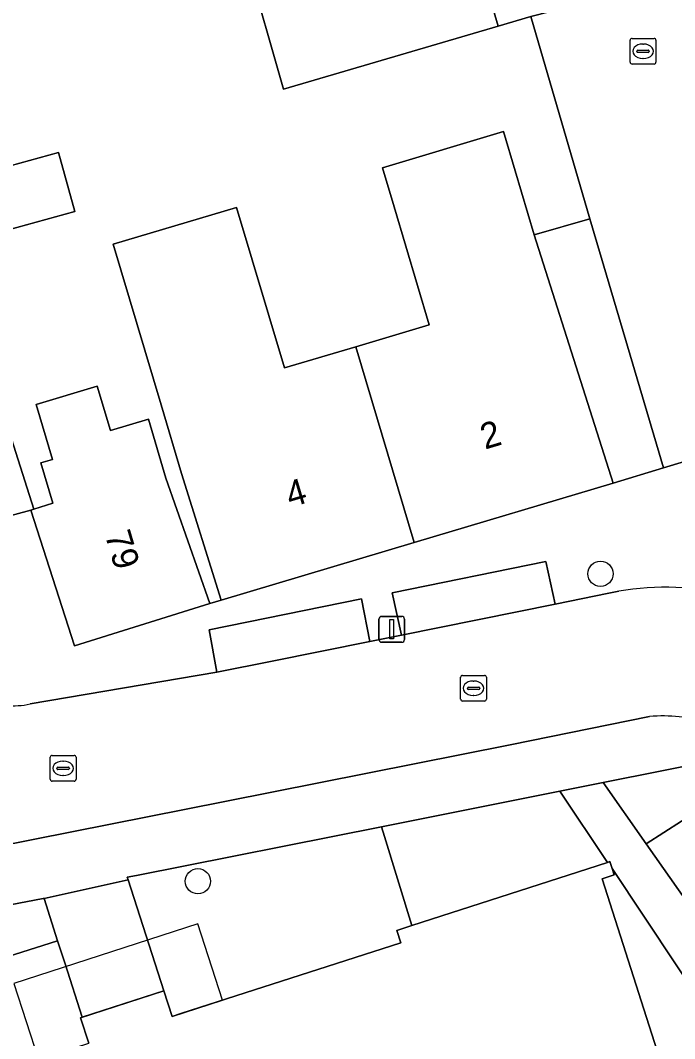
# Model space of a CAD drawing. Extents: x 159716 to 160783, y 383290 to 384031.
# Drawn here: x 160206.79 to 160232.16, y 383462.26 to 383501.77 of the extents above; entities that cross this region are included whole.
import ezdxf

# ---------------------------------------------------------------- set-up
doc = ezdxf.new("R2010")
doc.units = 0
for name, color, linetype in [('IMGEO_Boom', 7, 'Continuous'), ('IMGEO_Erf', 7, 'Continuous'), ('IMGEO_Groenvoorziening', 7, 'Continuous'), ('IMGEO_Haag', 7, 'Continuous'), ('IMGEO_Kolk', 7, 'Continuous'), ('IMGEO_Lichtmast', 7, 'Continuous'), ('IMGEO_Pand', 7, 'Continuous'), ('IMGEO_Pand_nummerreeks', 7, 'Continuous'), ('IMGEO_Pand_overbouw', 7, 'Continuous'), ('IMGEO_Parkeervlak_open', 7, 'Continuous'), ('IMGEO_Rijbaan_lokaal_open', 7, 'Continuous'), ('IMGEO_Voetpad_open', 7, 'Continuous')]:
    doc.layers.add(name, color=color, linetype=linetype)

msp = doc.modelspace()

# ---------------------------------------------------------------- linework, layer by layer
at = {"layer": 'IMGEO_Boom'}
for centre in [(160229.288, 383480.294), (160213.672, 383468.364)]:
    msp.add_circle(centre, 0.489, dxfattribs=at)
at = {"layer": 'IMGEO_Erf'}
msp.add_lwpolyline([(160203.111, 383495.995), (160207.309, 383482.802), (160208.04, 383483.037), (160207.577, 383484.592), (160208.037, 383484.729), (160207.399, 383486.867), (160209.768, 383487.575), (160210.283, 383485.85), (160211.751, 383486.289), (160212.434, 383484.002), (160214.135, 383479.14), (160214.578, 383479.266), (160213.038, 383484.185), (160212.241, 383486.851), (160210.379, 383493.079), (160215.17, 383494.511), (160217.032, 383488.281), (160219.792, 383489.105), (160222.644, 383489.957), (160221.281, 383494.524), (160220.826, 383496.048), (160225.521, 383497.449), (160225.976, 383495.925), (160226.717, 383493.443), (160228.875, 383494.06), (160226.581, 383501.916), (160225.318, 383501.545), (160216.995, 383499.098), (160216.737, 383500), (160215.819, 383503.217)], dxfattribs=at)
msp.add_lwpolyline([(160208.265, 383496.642), (160208.897, 383494.355), (160205.885, 383493.522), (160205.253, 383495.81)], close=True, dxfattribs=at)
at = {"layer": 'IMGEO_Groenvoorziening'}
for points in [[(160235.858, 383472.891), (160235.574, 383473.324), (160234.009, 383473.109), (160229.385, 383472.19), (160231.055, 383469.814)], [(160227.713, 383471.857), (160220.788, 383470.48), (160220.904, 383470.104), (160221.969, 383466.642), (160229.554, 383469.095)], [(160220.904, 383470.104), (160220.788, 383470.48), (160211.296, 383468.593), (160210.934, 383468.521), (160210.973, 383468.42), (160212.354, 383464.111), (160212.674, 383463.121), (160213.008, 383463.229), (160221.538, 383465.978), (160221.384, 383466.453), (160221.969, 383466.642)], [(160229.741, 383468.86), (160229.823, 383468.619), (160229.35, 383468.457), (160231.683, 383461.181), (160233.15, 383456.626), (160233.325, 383456.084), (160236.841, 383457.188), (160237.002, 383456.662), (160236.524, 383456.515), (160238.641, 383449.993), (160239.116, 383450.15), (160239.201, 383449.892), (160240.815, 383450.413), (160239.669, 383453.913)], [(160183.725, 383459.907), (160203.002, 383466.065), (160205.165, 383465.079), (160208.232, 383466.058), (160207.708, 383467.699), (160207.673, 383467.691), (160203.814, 383466.961), (160179.054, 383461.876), (160180.871, 383456.195), (160180.908, 383456.079), (160184.554, 383457.289), (160184.524, 383457.374), (160184.417, 383457.715)], [(160203.015, 383463.212), (160203.781, 383460.793), (160203.938, 383460.297), (160209.443, 383462.076), (160209.123, 383463.066), (160209.181, 383463.085), (160208.519, 383465.159), (160208.232, 383466.058), (160205.165, 383465.079), (160203.002, 383466.065), (160183.725, 383459.907), (160184.417, 383457.715), (160184.524, 383457.374), (160184.554, 383457.289)]]:
    msp.add_lwpolyline(points, close=True, dxfattribs=at)
at = {"layer": 'IMGEO_Haag'}
msp.add_lwpolyline([(160183.725, 383459.907), (160203.002, 383466.065), (160205.165, 383465.079), (160208.232, 383466.058), (160207.708, 383467.699), (160207.673, 383467.691), (160203.814, 383466.961), (160179.054, 383461.876), (160180.871, 383456.195), (160180.908, 383456.079), (160184.554, 383457.289), (160184.524, 383457.374), (160184.417, 383457.715)], close=True, dxfattribs=at)
at = {"layer": 'IMGEO_Kolk'}
for p, q in [((160230.437, 383500.141), (160230.437, 383500.993)), ((160230.512, 383501.067), (160231.364, 383501.067)), ((160231.438, 383500.993), (160231.438, 383500.141)), ((160230.696, 383500.561), (160230.696, 383500.573)), ((160230.739, 383500.61), (160231.137, 383500.61)), ((160230.925, 383500.847), (160230.95, 383500.847)), ((160231.18, 383500.573), (160231.18, 383500.561)), ((160231.134, 383500.524), (160230.736, 383500.524)), ((160230.948, 383500.287), (160230.923, 383500.287)), ((160231.364, 383500.067), (160230.512, 383500.067)), ((160223.863, 383475.426), (160223.863, 383476.278)), ((160223.938, 383476.352), (160224.79, 383476.352)), ((160224.351, 383476.132), (160224.376, 383476.132)), ((160224.864, 383476.278), (160224.864, 383475.426)), ((160224.122, 383475.846), (160224.122, 383475.858)), ((160224.56, 383475.809), (160224.162, 383475.809)), ((160224.165, 383475.895), (160224.563, 383475.895)), ((160224.606, 383475.858), (160224.606, 383475.846)), ((160224.79, 383475.352), (160223.938, 383475.352)), ((160224.374, 383475.572), (160224.349, 383475.572)), ((160207.943, 383472.32), (160207.943, 383473.172)), ((160208.018, 383473.246), (160208.87, 383473.246)), ((160208.431, 383473.026), (160208.456, 383473.026)), ((160208.944, 383473.172), (160208.944, 383472.32)), ((160208.202, 383472.74), (160208.202, 383472.752)), ((160208.64, 383472.703), (160208.242, 383472.703)), ((160208.245, 383472.789), (160208.643, 383472.789)), ((160208.686, 383472.752), (160208.686, 383472.74)), ((160208.87, 383472.246), (160208.018, 383472.246)), ((160208.454, 383472.466), (160208.429, 383472.466))]:
    msp.add_line(p, q, dxfattribs=at)
for points in [[(160230.437, 383500.141), (160230.437, 383500.993)], [(160230.512, 383501.067), (160231.364, 383501.067)], [(160231.438, 383500.993), (160231.438, 383500.141)], [(160231.364, 383500.067), (160230.512, 383500.067)], [(160223.863, 383475.426), (160223.863, 383476.278)], [(160223.938, 383476.352), (160224.79, 383476.352)], [(160224.864, 383476.278), (160224.864, 383475.426)], [(160224.79, 383475.352), (160223.938, 383475.352)], [(160207.943, 383472.32), (160207.943, 383473.172)], [(160208.018, 383473.246), (160208.87, 383473.246)], [(160208.944, 383473.172), (160208.944, 383472.32)], [(160208.87, 383472.246), (160208.018, 383472.246)]]:
    msp.add_lwpolyline(points, dxfattribs=at)
for centre, radius, start, end in [((160230.514, 383500.991), 0.0765, 91.552, 178.448), ((160230.514, 383500.991), 0.0765, 91.552, 178.448), ((160231.362, 383500.991), 0.0765, 1.552, 88.448), ((160231.362, 383500.991), 0.0765, 1.552, 88.448), ((160230.736, 383500.57), 0.0403, 85.8775, 175.7526), ((160230.733, 383500.56), 0.0366, 178.938, 274.7102), ((160231.137, 383500.567), 0.043, 264.8664, 352.4533), ((160231.141, 383500.572), 0.0386, 1.7309, 96.639), ((160230.514, 383500.143), 0.0765, 181.552, 268.448), ((160230.514, 383500.143), 0.0765, 181.552, 268.448), ((160231.362, 383500.143), 0.0765, 271.552, 358.448), ((160231.362, 383500.143), 0.0765, 271.552, 358.448), ((160223.94, 383476.276), 0.0765, 91.552, 178.448), ((160223.94, 383476.276), 0.0765, 91.552, 178.448), ((160224.788, 383476.276), 0.0765, 1.552, 88.448), ((160224.788, 383476.276), 0.0765, 1.552, 88.448), ((160224.162, 383475.855), 0.0403, 85.8775, 175.7526), ((160224.159, 383475.845), 0.0366, 178.938, 274.7102), ((160224.563, 383475.852), 0.043, 264.8664, 352.4533), ((160224.567, 383475.857), 0.0386, 1.7309, 96.639), ((160223.94, 383475.428), 0.0765, 181.552, 268.448), ((160223.94, 383475.428), 0.0765, 181.552, 268.448), ((160224.788, 383475.428), 0.0765, 271.552, 358.448), ((160224.788, 383475.428), 0.0765, 271.552, 358.448), ((160208.02, 383473.17), 0.0765, 91.552, 178.448), ((160208.02, 383473.17), 0.0765, 91.552, 178.448), ((160208.868, 383473.17), 0.0765, 1.552, 88.448), ((160208.868, 383473.17), 0.0765, 1.552, 88.448), ((160208.242, 383472.749), 0.0403, 85.8775, 175.7526), ((160208.239, 383472.739), 0.0366, 178.938, 274.7102), ((160208.643, 383472.746), 0.043, 264.8664, 352.4533), ((160208.647, 383472.751), 0.0386, 1.7309, 96.639), ((160208.02, 383472.322), 0.0765, 181.552, 268.448), ((160208.02, 383472.322), 0.0765, 181.552, 268.448), ((160208.868, 383472.322), 0.0765, 271.552, 358.448), ((160208.868, 383472.322), 0.0765, 271.552, 358.448)]:
    msp.add_arc(centre, radius, start, end, dxfattribs=at)
for centre, major_axis, ratio, start_param, end_param in [((160230.924, 383500.567), (-0.387, 0.002), 0.722429, 4.712389, 7.853982), ((160230.949, 383500.567), (-0.39, 0.002), 0.717154, 1.570796, 4.712389), ((160224.35, 383475.852), (-0.387, 0.002), 0.722429, 4.712389, 7.853982), ((160224.375, 383475.852), (-0.39, 0.002), 0.717154, 1.570796, 4.712389), ((160208.43, 383472.746), (-0.387, 0.002), 0.722429, 4.712389, 7.853982), ((160208.455, 383472.746), (-0.39, 0.002), 0.717154, 1.570796, 4.712389)]:
    msp.add_ellipse(centre, major_axis=major_axis, ratio=ratio, start_param=start_param, end_param=end_param, dxfattribs=at)
at = {"layer": 'IMGEO_Lichtmast'}
for p, q in [((160220.694, 383477.738), (160220.694, 383478.538)), ((160220.694, 383478.538), (160220.694, 383477.738)), ((160220.794, 383478.638), (160221.584, 383478.638)), ((160221.584, 383478.638), (160220.794, 383478.638)), ((160221.684, 383478.538), (160221.684, 383477.738)), ((160221.684, 383477.738), (160221.684, 383478.538)), ((160221.584, 383477.638), (160220.794, 383477.638)), ((160220.794, 383477.638), (160221.584, 383477.638))]:
    msp.add_line(p, q, dxfattribs=at)
msp.add_lwpolyline([(160221.114, 383478.513), (160221.264, 383478.513), (160221.264, 383477.763), (160221.114, 383477.763), (160221.114, 383478.513)], dxfattribs=at)
for centre, start, end in [((160220.794, 383478.538), 90, 180), ((160220.794, 383478.538), 90, 180), ((160221.584, 383478.538), 0, 90), ((160221.584, 383478.538), 360, 90), ((160220.794, 383477.738), 180, 270), ((160220.794, 383477.738), 180, 270), ((160221.584, 383477.738), 270, 0), ((160221.584, 383477.738), 270, 0)]:
    msp.add_arc(centre, 0.1, start, end, dxfattribs=at)
at = {"layer": 'IMGEO_Pand'}
for points in [[(160224.183, 383505.425), (160215.819, 383503.217), (160216.737, 383500), (160216.995, 383499.098), (160225.318, 383501.545)], [(160226.717, 383493.443), (160225.976, 383495.925), (160225.521, 383497.449), (160220.826, 383496.048), (160221.281, 383494.524), (160222.644, 383489.957), (160219.792, 383489.105), (160222.06, 383481.505), (160229.775, 383483.814)], [(160208.265, 383496.642), (160205.253, 383495.81), (160205.885, 383493.522), (160208.897, 383494.355)], [(160219.792, 383489.105), (160217.032, 383488.281), (160215.17, 383494.511), (160210.379, 383493.079), (160212.241, 383486.851), (160213.038, 383484.185), (160214.578, 383479.266), (160222.06, 383481.505)], [(160212.434, 383484.002), (160211.751, 383486.289), (160210.283, 383485.85), (160209.768, 383487.575), (160207.399, 383486.867), (160208.037, 383484.729), (160207.577, 383484.592), (160208.04, 383483.037), (160207.309, 383482.802), (160207.197, 383482.766), (160208.88, 383477.501), (160214.135, 383479.14)]]:
    msp.add_lwpolyline(points, close=True, dxfattribs=at)
msp.add_lwpolyline([(160231.683, 383461.181), (160229.35, 383468.457), (160229.823, 383468.619), (160229.741, 383468.86), (160229.65, 383469.126), (160229.554, 383469.095), (160221.969, 383466.642), (160221.384, 383466.453), (160221.538, 383465.978), (160213.008, 383463.229), (160212.674, 383463.121), (160212.354, 383464.111), (160209.181, 383463.085), (160209.123, 383463.066), (160209.443, 383462.076)], dxfattribs=at)
at = {"layer": 'IMGEO_Pand_overbouw'}
msp.add_lwpolyline([(160206.535, 383464.4), (160207.488, 383461.444), (160209.443, 383462.076), (160209.123, 383463.066), (160212.354, 383464.111), (160212.674, 383463.121), (160214.622, 383463.749), (160213.665, 383466.717)], close=True, dxfattribs=at)
at = {"layer": 'IMGEO_Parkeervlak_open'}
for points in [[(160221.565, 383477.915), (160227.53, 383479.119), (160227.171, 383480.765), (160221.202, 383479.552)], [(160214.41, 383476.479), (160216.556, 383476.904), (160220.342, 383477.668), (160220.021, 383479.324), (160214.103, 383478.124)], [(160238.568, 383468.764), (160235.858, 383472.891), (160231.055, 383469.814), (160233.896, 383465.771), (160242.117, 383453.191), (160246.765, 383456.279), (160246.609, 383456.515)]]:
    msp.add_lwpolyline(points, close=True, dxfattribs=at)
at = {"layer": 'IMGEO_Rijbaan_lokaal_open'}
for points in [[(160221.303, 383538.588), (160216.391, 383558.613), (160211.542, 383557.498), (160221.949, 383514.678), (160221.586, 383514.545), (160221.749, 383513.824), (160223.375, 383508.213), (160224.183, 383505.425), (160225.318, 383501.545), (160226.581, 383501.916), (160229.691, 383502.716)], [(160229.691, 383502.716), (160226.581, 383501.916), (160228.875, 383494.06), (160231.728, 383484.404), (160235.251, 383485.468), (160233.661, 383487.923)], [(160229.994, 383479.616), (160229.604, 383479.537), (160227.53, 383479.119), (160221.565, 383477.915), (160220.342, 383477.668), (160216.556, 383476.904), (160214.41, 383476.479), (160207.163, 383475.241)], [(160206.242, 383475.181), (160204.434, 383471.218), (160202.84, 383469.099), (160214.711, 383471.463), (160225.786, 383473.656), (160231.193, 383474.762)]]:
    msp.add_lwpolyline(points, dxfattribs=at)
for centre, radius, start, end in [((160231.809, 383468.975), 10.795, 76.0229, 99.6774), ((160206.488, 383478.506), 3.334, 265.7705, 281.6842), ((160231.654, 383467.855), 6.922, 74.92, 93.8193)]:
    msp.add_arc(centre, radius, start, end, dxfattribs=at)
at = {"layer": 'IMGEO_Voetpad_open'}
for points in [[(160202.829, 383481.608), (160203.836, 383481.795), (160202.206, 383486.951), (160203.528, 383487.348), (160205.175, 383482.215), (160207.197, 383482.766), (160207.309, 383482.802), (160203.111, 383495.995), (160199.868, 383505.763), (160198.652, 383509.603), (160199.281, 383509.803), (160199.098, 383510.376), (160197.773, 383514.529), (160196.448, 383518.683), (160195.124, 383522.836), (160193.799, 383526.989)], [(160259.139, 383448.864), (160255.368, 383454.553), (160251.516, 383460.351), (160249.528, 383463.438), (160245.895, 383468.879), (160239.657, 383478.667), (160235.251, 383485.468), (160231.728, 383484.404), (160229.775, 383483.814), (160222.06, 383481.505), (160214.578, 383479.266), (160214.135, 383479.14), (160208.88, 383477.501), (160207.197, 383482.766), (160205.175, 383482.215), (160203.836, 383481.795), (160202.829, 383481.608), (160201.893, 383481.353)], [(160207.163, 383475.241), (160214.41, 383476.479), (160214.103, 383478.124), (160220.021, 383479.324), (160220.342, 383477.668), (160221.565, 383477.915), (160221.202, 383479.552), (160227.171, 383480.765), (160227.53, 383479.119), (160229.604, 383479.537), (160229.994, 383479.616)], [(160231.193, 383474.762), (160225.786, 383473.656), (160214.711, 383471.463), (160202.84, 383469.099), (160197.426, 383467.973), (160197.239, 383468.402)], [(160210.973, 383468.42), (160210.934, 383468.521), (160211.296, 383468.593), (160220.788, 383470.48), (160227.713, 383471.857), (160229.385, 383472.19), (160234.009, 383473.109), (160235.574, 383473.324)], [(160175.904, 383461.185), (160176.013, 383461.198), (160179.008, 383461.867), (160179.054, 383461.876), (160203.814, 383466.961), (160207.673, 383467.691), (160207.708, 383467.699), (160210.973, 383468.42)]]:
    msp.add_lwpolyline(points, dxfattribs=at)
for points in [[(160228.875, 383494.06), (160226.717, 383493.443), (160229.775, 383483.814), (160231.728, 383484.404)], [(160233.896, 383465.771), (160231.055, 383469.814), (160229.385, 383472.19), (160227.713, 383471.857), (160229.554, 383469.095), (160229.65, 383469.126), (160229.741, 383468.86), (160239.669, 383453.913), (160240.815, 383450.413), (160247.658, 383454.927), (160246.765, 383456.279), (160242.117, 383453.191)], [(160210.973, 383468.42), (160207.708, 383467.699), (160208.232, 383466.058), (160208.519, 383465.159), (160209.181, 383463.085), (160212.354, 383464.111)]]:
    msp.add_lwpolyline(points, close=True, dxfattribs=at)
for centre, radius, start, end in [((160231.809, 383468.975), 10.795, 76.0229, 99.6774), ((160206.488, 383478.506), 3.334, 265.7705, 281.6842), ((160231.654, 383467.855), 6.922, 74.92, 93.8193)]:
    msp.add_arc(centre, radius, start, end, dxfattribs=at)

# ---------------------------------------------------------------- texts
at = {"layer": 'IMGEO_Pand_nummerreeks'}
for s, rotation, p in [('2', 16.6215, (160224.804, 383485.108)), ('4', 16.6215, (160217.258, 383482.856)), ('79', 286.6098, (160210.055, 383481.81))]:
    msp.add_text(s, height=1, rotation=rotation, dxfattribs=at).set_placement(p)

doc.saveas('drawing.dxf')
